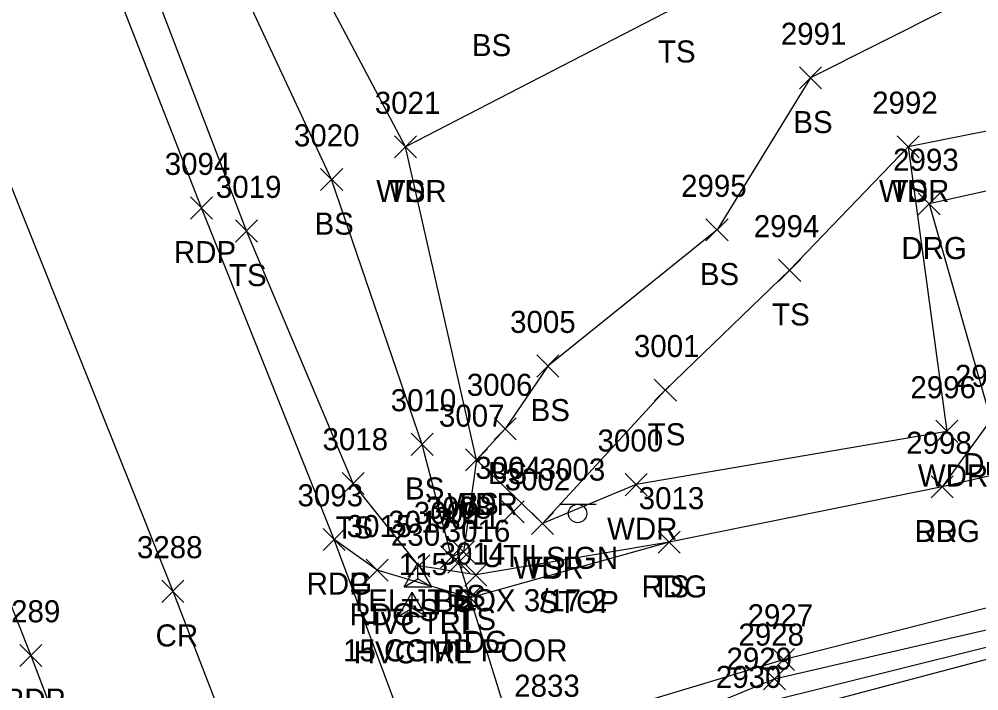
# Model space of a CAD drawing. Extents: x 1439173 to 1457902, y 641926 to 659889.
# Drawn here: x 1447004.1 to 1447091.1, y 651546.7 to 651607.5 of the extents above; entities that cross this region are included whole.
import ezdxf

# ---------------------------------------------------------------- set-up
doc = ezdxf.new("R2010")
doc.units = 0
for name, color, linetype in [('C_A', 7, 'Continuous'), ('C_I', 7, 'Continuous'), ('CPSM', 7, 'Continuous'), ('D_A', 7, 'Continuous'), ('D_C', 7, 'Continuous'), ('D_I', 7, 'Continuous'), ('D_TIC', 7, 'Continuous'), ('DCP', 7, 'Continuous'), ('L_A', 7, 'Continuous'), ('L_I', 7, 'Continuous'), ('L_TIC', 7, 'Continuous'), ('LAWA', 7, 'Continuous'), ('LELB', 7, 'Continuous'), ('P_A', 7, 'Continuous'), ('P_I', 7, 'Continuous'), ('P_TIC', 7, 'Continuous'), ('PET', 7, 'Continuous'), ('PEU', 7, 'Continuous'), ('PRC', 7, 'Continuous'), ('R_A', 7, 'Continuous'), ('R_I', 7, 'Continuous'), ('R_TIC', 7, 'Continuous'), ('RDG', 7, 'Continuous'), ('S_A', 7, 'Continuous'), ('S_C', 7, 'Continuous'), ('S_I', 7, 'Continuous'), ('SSGN', 7, 'Continuous'), ('U_A', 7, 'Continuous'), ('U_C', 7, 'Continuous'), ('U_I', 7, 'Continuous'), ('UDEFAULT', 7, 'Continuous')]:
    doc.layers.add(name, color=color, linetype=linetype)

msp = doc.modelspace()

# ---------------------------------------------------------------- linework, layer by layer
at = {"layer": 'CPSM'}
for p, q in [((1447038.983, 651556.08), (1447040.233, 651558.245)), ((1447041.483, 651556.08), (1447040.233, 651558.245)), ((1447040.233, 651556.801), (1447040.233, 651558.245)), ((1447038.983, 651556.08), (1447040.233, 651556.801)), ((1447040.233, 651556.801), (1447040.233, 651556.801)), ((1447040.233, 651556.801), (1447041.483, 651556.08)), ((1447038.467, 651553.422), (1447039.717, 651555.587)), ((1447038.983, 651556.08), (1447041.483, 651556.08)), ((1447040.967, 651553.422), (1447039.717, 651555.587)), ((1447039.718, 651554.143), (1447039.717, 651555.587)), ((1447038.467, 651553.422), (1447039.718, 651554.143)), ((1447039.718, 651554.143), (1447039.718, 651554.143)), ((1447039.718, 651554.143), (1447040.967, 651553.422)), ((1447038.467, 651553.422), (1447040.967, 651553.422))]:
    msp.add_line(p, q, dxfattribs=at)
at = {"layer": 'D_TIC'}
for points in [[(1447042.935, 651557.322), (1447044.935, 651559.322)], [(1447044.935, 651557.322), (1447042.935, 651559.322)]]:
    msp.add_lwpolyline(points, dxfattribs=at)
at = {"layer": 'DCP'}
msp.add_lwpolyline([(1447043.935, 651558.322), (1447049.856, 651539.412)], dxfattribs=at)
at = {"layer": 'L_TIC'}
for points in [[(1447074.846, 651601.209), (1447076.846, 651603.209)], [(1447076.846, 651601.209), (1447074.846, 651603.209)], [(1447038.093, 651594.952), (1447040.093, 651596.952)], [(1447040.093, 651594.952), (1447038.093, 651596.952)], [(1447038.093, 651594.952), (1447040.093, 651596.952)], [(1447040.093, 651594.952), (1447038.093, 651596.952)], [(1447083.698, 651594.969), (1447085.698, 651596.969)], [(1447085.698, 651594.969), (1447083.698, 651596.969)], [(1447083.698, 651594.969), (1447085.698, 651596.969)], [(1447085.698, 651594.969), (1447083.698, 651596.969)], [(1447031.406, 651592.004), (1447033.406, 651594.004)], [(1447033.406, 651592.004), (1447031.406, 651594.004)], [(1447023.683, 651587.338), (1447025.683, 651589.338)], [(1447025.683, 651587.338), (1447023.683, 651589.338)], [(1447066.366, 651587.43), (1447068.366, 651589.43)], [(1447068.366, 651587.43), (1447066.366, 651589.43)], [(1447072.957, 651583.773), (1447074.957, 651585.773)], [(1447074.957, 651583.773), (1447072.957, 651585.773)], [(1447051.015, 651575.099), (1447053.015, 651577.099)], [(1447053.015, 651575.099), (1447051.015, 651577.099)], [(1447061.677, 651572.911), (1447063.677, 651574.911)], [(1447063.677, 651572.911), (1447061.677, 651574.911)], [(1447047.14, 651569.393), (1447049.14, 651571.393)], [(1447049.14, 651569.393), (1447047.14, 651571.393)], [(1447087.223, 651569.177), (1447089.223, 651571.177)], [(1447089.223, 651569.177), (1447087.223, 651571.177)], [(1447039.622, 651567.999), (1447041.622, 651569.999)], [(1447041.622, 651567.999), (1447039.622, 651569.999)], [(1447044.555, 651566.598), (1447046.555, 651568.598)], [(1447046.555, 651566.598), (1447044.555, 651568.598)], [(1447044.555, 651566.598), (1447046.555, 651568.598)], [(1447046.555, 651566.598), (1447044.555, 651568.598)], [(1447033.35, 651564.461), (1447035.35, 651566.461)], [(1447035.35, 651564.461), (1447033.35, 651566.461)], [(1447059.033, 651564.345), (1447061.033, 651566.345)], [(1447061.033, 651564.345), (1447059.033, 651566.345)], [(1447050.524, 651560.832), (1447052.524, 651562.832)], [(1447052.524, 651560.832), (1447050.524, 651562.832)], [(1447050.524, 651560.832), (1447052.524, 651562.832)], [(1447052.524, 651560.832), (1447050.524, 651562.832)], [(1447062.033, 651559.12), (1447064.033, 651561.12)], [(1447064.033, 651559.12), (1447062.033, 651561.12)], [(1447043.38, 651558.256), (1447045.38, 651560.256)], [(1447045.38, 651558.256), (1447043.38, 651560.256)], [(1447042.289, 651557.789), (1447044.289, 651559.789)], [(1447044.289, 651557.789), (1447042.289, 651559.789)], [(1447039.31, 651556.979), (1447041.31, 651558.979)], [(1447041.31, 651556.979), (1447039.31, 651558.979)], [(1447044.49, 651556.158), (1447046.49, 651558.158)], [(1447046.49, 651556.158), (1447044.49, 651558.158)], [(1447071.57, 651546.754), (1447073.57, 651548.754)], [(1447073.57, 651546.754), (1447071.57, 651548.754)]]:
    msp.add_lwpolyline(points, dxfattribs=at)
at = {"layer": 'LAWA'}
msp.add_lwpolyline([(1447181.61, 651589.029), (1447151.089, 651582.226), (1447137.097, 651581.973), (1447114.59, 651582.99), (1447109.863, 651600.981), (1447084.698, 651595.969), (1447088.223, 651570.177), (1447060.033, 651565.345), (1447051.524, 651561.832), (1447045.555, 651567.598), (1447039.093, 651595.952), (1447022.352, 651627.582), (1447015.415, 651641.204), (1447017.051, 651651.404), (1447015.768, 651659.958), (1447018.279, 651661.234), (1447022.258, 651662.737)], dxfattribs=at)
at = {"layer": 'LELB'}
for points in [[(1447181.61, 651589.029), (1447148.735, 651590.495), (1447143.188, 651606.568), (1447136.79, 651608.18), (1447116.077, 651609.121), (1447094.581, 651611.645), (1447075.846, 651602.209), (1447067.366, 651588.43), (1447052.015, 651576.099), (1447048.14, 651570.393), (1447045.555, 651567.598), (1447044.38, 651559.256), (1447043.289, 651558.789), (1447040.622, 651568.999), (1447032.406, 651593.004), (1447018.584, 651622.602), (1447013.053, 651636.384), (1447004.197, 651659.558), (1446998.81, 651674.148), (1446991.639, 651698.18), (1446977.421, 651723.394), (1446970.607, 651739.914), (1446960.451, 651760.453), (1446949.535, 651788.561)], [(1447063.033, 651560.12), (1447045.49, 651557.158), (1447040.31, 651557.979), (1447034.35, 651565.461), (1447024.683, 651588.338), (1447012.55, 651620.004), (1447004.728, 651640.448), (1447002.503, 651645.622), (1446993.2, 651668.848), (1446983.372, 651694.973), (1446974.019, 651720.345), (1446966.612, 651737.648), (1446958.303, 651759.685), (1446946.443, 651787.365)], [(1447070.814, 651623.274), (1447063.601, 651608.606), (1447039.093, 651595.952)], [(1447084.698, 651595.969), (1447073.957, 651584.773), (1447062.677, 651573.911), (1447051.524, 651561.832)], [(1447136.387, 651305.853), (1447121.059, 651345.045), (1447104.824, 651385.788), (1447091.779, 651417.496), (1447074.798, 651461.032), (1447060.991, 651493.644), (1447048.658, 651527.391), (1447048.128, 651533.658), (1447048.582, 651540.075), (1447050.317, 651540.787), (1447053.812, 651540.002), (1447072.57, 651547.754), (1447103.946, 651554.983), (1447124.366, 651559.722), (1447138.165, 651561.87), (1447154.17, 651565.225), (1447183.918, 651570.311)], [(1447138.922, 651306.705), (1447123.266, 651345.621), (1447107.401, 651386.303), (1447094.109, 651418.697), (1447076.898, 651461.7), (1447063.532, 651495.094), (1447051.786, 651527.636), (1447049.951, 651533.696), (1447049.776, 651539.735), (1447050.29, 651539.827), (1447053.38, 651539.013), (1447071.495, 651545.569), (1447103.817, 651553.615), (1447124.639, 651558.299), (1447135.912, 651559.391), (1447139.796, 651560.399), (1447154.032, 651563.085), (1447184.772, 651568.216)], [(1447141.099, 651308.282), (1447126.121, 651346.566), (1447109.286, 651386.595), (1447097.414, 651419.985), (1447078.509, 651462.622), (1447065.413, 651495.985), (1447054.418, 651528.174), (1447053.194, 651535.452), (1447054.979, 651537.29), (1447070.608, 651543.922), (1447103.819, 651552.689), (1447125.163, 651556.882), (1447132.623, 651556.952)]]:
    msp.add_lwpolyline(points, dxfattribs=at)
at = {"layer": 'P_TIC'}
for points in [[(1447019.602, 651589.42), (1447021.602, 651591.42)], [(1447021.602, 651589.42), (1447019.602, 651591.42)], [(1447086.79, 651564.14), (1447088.79, 651566.14)], [(1447088.79, 651564.14), (1447086.79, 651566.14)], [(1447031.646, 651559.38), (1447033.646, 651561.38)], [(1447033.646, 651559.38), (1447031.646, 651561.38)], [(1447031.646, 651559.38), (1447033.646, 651561.38)], [(1447033.646, 651559.38), (1447031.646, 651561.38)], [(1447062.033, 651559.12), (1447064.033, 651561.12)], [(1447064.033, 651559.12), (1447062.033, 651561.12)], [(1447035.537, 651556.591), (1447037.537, 651558.591)], [(1447037.537, 651556.591), (1447035.537, 651558.591)], [(1447017.001, 651554.678), (1447019.001, 651556.678)], [(1447019.001, 651554.678), (1447017.001, 651556.678)], [(1447043.967, 651554.1), (1447045.967, 651556.1)], [(1447045.967, 651554.1), (1447043.967, 651556.1)], [(1447004.107, 651548.868), (1447006.107, 651550.868)], [(1447006.107, 651548.868), (1447004.107, 651550.868)], [(1447072.401, 651548.503), (1447074.401, 651550.503)], [(1447074.401, 651548.503), (1447072.401, 651550.503)]]:
    msp.add_lwpolyline(points, dxfattribs=at)
at = {"layer": 'PET'}
for points in [[(1447133.822, 651304.342), (1447118.786, 651344.037), (1447101.684, 651385.003), (1447089.506, 651416.265), (1447071.907, 651460.578), (1447059.16, 651492.727), (1447042.944, 651532.702), (1447032.646, 651560.38), (1447020.602, 651590.42), (1447006.513, 651626.468), (1446991.913, 651664.659), (1446980.143, 651693.769), (1446971.385, 651716.283), (1446963.444, 651737.383), (1446955.203, 651758.344), (1446944.637, 651786.547)], [(1446916.221, 651778.76), (1446927.191, 651749.964), (1446937.416, 651724.671), (1446946.65, 651700.514), (1446962.164, 651659.562), (1446974.255, 651630.287), (1446986.871, 651596.06), (1447005.107, 651549.868), (1447017.494, 651517.398), (1447030.752, 651484.936), (1447047.112, 651435.088), (1447068.855, 651389.099), (1447087.467, 651341.762), (1447107.681, 651291.486)]]:
    msp.add_lwpolyline(points, dxfattribs=at)
at = {"layer": 'PEU'}
for points in [[(1447182.452, 651582.296), (1447151.339, 651577.647), (1447120.634, 651572.668), (1447087.79, 651565.14), (1447063.033, 651560.12), (1447044.967, 651555.1), (1447036.537, 651557.591), (1447032.646, 651560.38)], [(1447042.944, 651532.702), (1447045.169, 651538.474), (1447052.229, 651543.119), (1447073.401, 651549.503), (1447103.747, 651557.237), (1447124.11, 651561.606), (1447136.137, 651562.93), (1447155.119, 651566.518), (1447184.058, 651571.773)]]:
    msp.add_lwpolyline(points, dxfattribs=at)
at = {"layer": 'PRC'}
msp.add_lwpolyline([(1446929.955, 651782.541), (1446948.322, 651735.054), (1446964.731, 651694.257), (1446977.943, 651660.558), (1446987.674, 651635.058), (1447000.127, 651600.32), (1447018.001, 651555.678), (1447030.574, 651523.123), (1447043.961, 651489.458), (1447063.47, 651440.981), (1447082.433, 651393.957), (1447101.019, 651347.046), (1447120.693, 651297.298)], dxfattribs=at)
at = {"layer": 'R_TIC'}
for points in [[(1447085.605, 651589.79), (1447087.605, 651591.79)], [(1447087.605, 651589.79), (1447085.605, 651591.79)], [(1447086.79, 651564.14), (1447088.79, 651566.14)], [(1447088.79, 651564.14), (1447086.79, 651566.14)]]:
    msp.add_lwpolyline(points, dxfattribs=at)
at = {"layer": 'RDG'}
msp.add_lwpolyline([(1447120.634, 651572.668), (1447110.504, 651581.428), (1447107.233, 651595.396), (1447086.605, 651590.79), (1447092.212, 651571.205), (1447087.79, 651565.14)], dxfattribs=at)
at = {"layer": 'SSGN'}
for p, q in [((1447053.07, 651563.565), (1447056.404, 651563.565)), ((1447054.717, 651562.732), (1447054.717, 651562.732))]:
    msp.add_line(p, q, dxfattribs=at)
msp.add_circle((1447054.717, 651562.732), 0.833, dxfattribs=at)
at = {"layer": 'UDEFAULT'}
for points in [[(1447047.858, 651561.87), (1447049.858, 651563.87)], [(1447049.858, 651561.87), (1447047.858, 651563.87)]]:
    msp.add_lwpolyline(points, dxfattribs=at)

# ---------------------------------------------------------------- texts
at = {"layer": 'C_A'}
for p in [(1447034.926, 651551.801), (1447034.41, 651549.143)]:
    msp.add_text('HVCTRL', height=2, dxfattribs=at).set_placement(p)
at = {"layer": 'C_I'}
for s, p in [('230', (1447037.785, 651559.801)), ('115', (1447038.489, 651557.143))]:
    msp.add_text(s, height=2, dxfattribs=at).set_placement(p)
at = {"layer": 'D_A'}
msp.add_text('P', height=2, dxfattribs=at).set_placement((1447043.313, 651553.322))
at = {"layer": 'D_C'}
msp.add_text('15 CGMP POOR', height=2, dxfattribs=at).set_placement((1447033.439, 651549.322))
at = {"layer": 'D_I'}
msp.add_text('3011', height=2, dxfattribs=at).set_placement((1447041.731, 651561.322))
at = {"layer": 'L_A'}
for s, p in [('BS', (1447045.13, 651604.182)), ('TS', (1447062.01, 651603.606)), ('BS', (1447074.287, 651597.209)), ('TS', (1447083.108, 651590.969)), ('WDR', (1447036.455, 651590.952)), ('TS', (1447037.502, 651590.952)), ('WDR', (1447082.06, 651590.969)), ('BS', (1447030.847, 651588.004)), ('TS', (1447023.093, 651583.338)), ('BS', (1447065.807, 651583.43)), ('TS', (1447072.366, 651579.773)), ('BS', (1447050.456, 651571.099)), ('TS', (1447061.087, 651568.911)), ('BS', (1447046.581, 651565.393)), ('WDR', (1447085.586, 651565.177)), ('BS', (1447039.063, 651563.999)), ('WDR', (1447042.917, 651562.598)), ('BS', (1447043.996, 651562.598)), ('TS', (1447032.759, 651560.461)), ('WDR', (1447057.395, 651560.345)), ('WDR', (1447048.886, 651556.832)), ('TS', (1447049.933, 651556.832)), ('TS', (1447061.442, 651555.12)), ('BS', (1447041.73, 651553.789)), ('BS', (1447042.821, 651554.256)), ('TS', (1447038.719, 651552.979)), ('TS', (1447043.899, 651552.158))]:
    msp.add_text(s, height=2, dxfattribs=at).set_placement(p)
at = {"layer": 'L_I'}
for s, p in [('2991', (1447073.153, 651605.209)), ('3021', (1447036.321, 651598.952)), ('3021', (1447036.321, 651598.952)), ('2992', (1447081.438, 651598.969)), ('2992', (1447081.438, 651598.969)), ('3020', (1447028.981, 651596.004)), ('3019', (1447021.904, 651591.338)), ('2995', (1447064.106, 651591.43)), ('2994', (1447070.697, 651587.773)), ('3005', (1447048.597, 651579.099)), ('3001', (1447059.827, 651576.911)), ('3006', (1447044.668, 651573.393)), ('2996', (1447084.908, 651573.177)), ('3010', (1447037.764, 651571.999)), ('3007', (1447042.138, 651570.598)), ('3007', (1447042.138, 651570.598)), ('3018', (1447031.578, 651568.461)), ('3000', (1447056.529, 651568.345)), ('3002', (1447048.107, 651564.832)), ('3002', (1447048.107, 651564.832)), ('3013', (1447060.261, 651563.12)), ('3008', (1447040.963, 651562.256)), ('3009', (1447039.864, 651561.789)), ('3017', (1447037.538, 651560.979)), ('3016', (1447042.663, 651560.158)), ('2928', (1447069.31, 651550.754)), ('2929', (1447068.227, 651548.569)), ('2930', (1447067.261, 651546.922))]:
    msp.add_text(s, height=2, dxfattribs=at).set_placement(p)
at = {"layer": 'P_A'}
for s, p in [('RDP', (1447018.09, 651585.42)), ('RDG', (1447085.279, 651560.14)), ('RDG', (1447030.134, 651555.38)), ('RDP', (1447030.134, 651555.38)), ('RDG', (1447060.521, 651555.12)), ('RDG', (1447034.026, 651552.591)), ('CR', (1447016.434, 651550.678)), ('RDG', (1447042.455, 651550.1)), ('RDP', (1447002.596, 651544.868))]:
    msp.add_text(s, height=2, dxfattribs=at).set_placement(p)
at = {"layer": 'P_I'}
for s, p in [('3094', (1447017.263, 651593.42)), ('2998', (1447084.531, 651568.14)), ('3093', (1447029.307, 651563.38)), ('3093', (1447029.307, 651563.38)), ('3013', (1447060.261, 651563.12)), ('3015', (1447033.766, 651560.591)), ('3288', (1447014.741, 651558.678)), ('3014', (1447042.195, 651558.1)), ('3289', (1447001.84, 651552.868)), ('2927', (1447070.141, 651552.503)), ('2833', (1447048.969, 651546.119))]:
    msp.add_text(s, height=2, dxfattribs=at).set_placement(p)
at = {"layer": 'R_A'}
for p in [(1447084.093, 651585.79), (1447089.7, 651566.205), (1447085.279, 651560.14)]:
    msp.add_text('DRG', height=2, dxfattribs=at).set_placement(p)
at = {"layer": 'R_I'}
for s, p in [('2993', (1447083.345, 651593.79)), ('2997', (1447088.952, 651574.205)), ('2998', (1447084.531, 651568.14))]:
    msp.add_text(s, height=2, dxfattribs=at).set_placement(p)
at = {"layer": 'S_A'}
msp.add_text('SIGN', height=2, dxfattribs=at).set_placement((1447051.855, 651557.712))
at = {"layer": 'S_C'}
msp.add_text('STOP', height=2, dxfattribs=at).set_placement((1447051.178, 651553.712))
at = {"layer": 'S_I'}
msp.add_text('3003', height=2, dxfattribs=at).set_placement((1447051.28, 651565.712))
at = {"layer": 'U_A'}
msp.add_text('UTIL', height=2, dxfattribs=at).set_placement((1447046.024, 651557.87))
at = {"layer": 'U_C'}
msp.add_text('TEL JT BOX 3/17-2', height=2, dxfattribs=at).set_placement((1447034.087, 651553.87))
at = {"layer": 'U_I'}
msp.add_text('3004', height=2, dxfattribs=at).set_placement((1447045.441, 651565.87))

doc.saveas('drawing.dxf')
